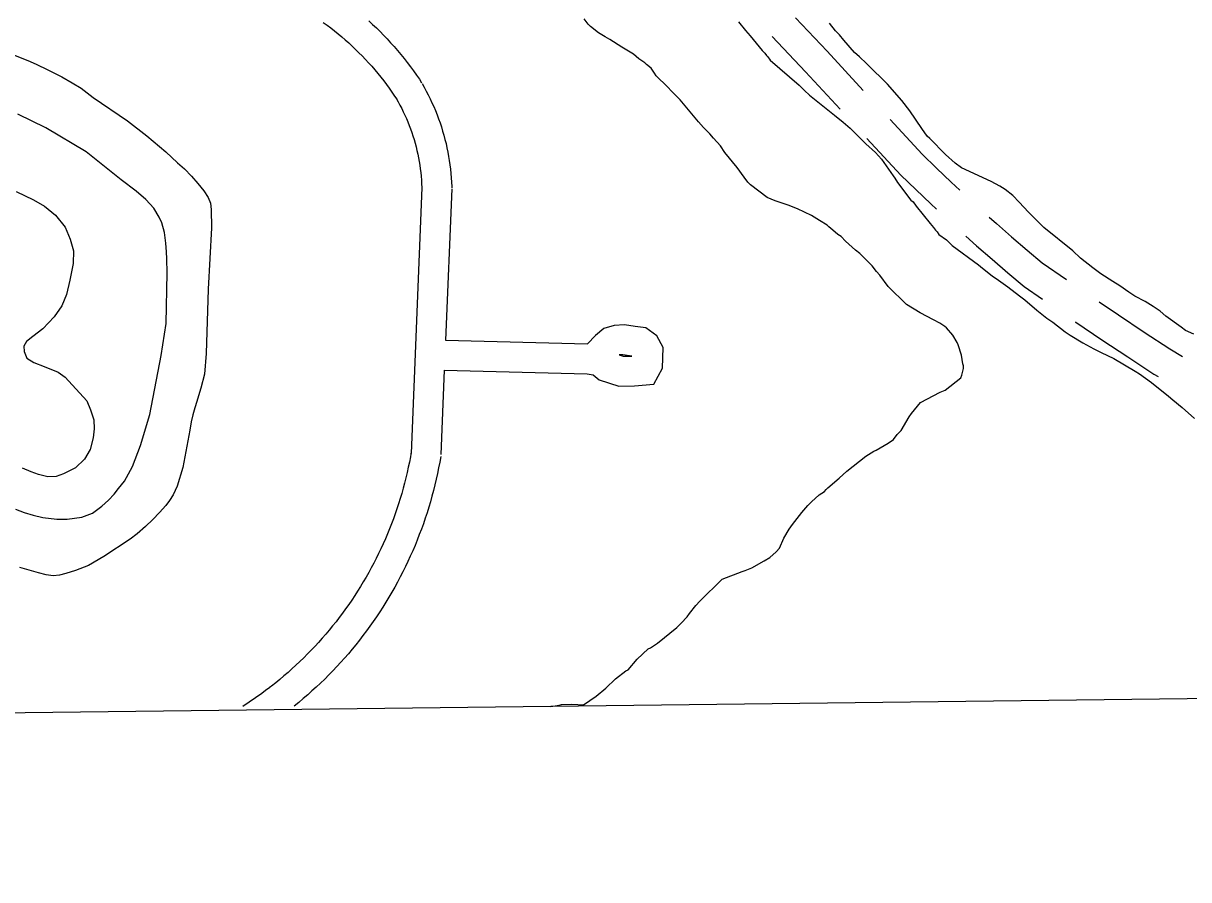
# Model space of a CAD drawing. Extents: x 3704301 to 3742427, y 506229 to 532009.
# Drawn here: x 3722303 to 3723475, y 511646 to 512508 of the extents above; entities that cross this region are included whole.
import ezdxf

# ---------------------------------------------------------------- set-up
doc = ezdxf.new("R2010")
doc.units = 0
for name, color, linetype in [('V-GRID-FRAM', 7, 'Continuous'), ('V-ROAD-CNTR', 7, 'Continuous'), ('V-SITE-OTLN', 7, 'Continuous'), ('V-SITE-VEGE', 7, 'Continuous'), ('V-TOPO-SHOR', 7, 'Continuous')]:
    doc.layers.add(name, color=color, linetype=linetype)

msp = doc.modelspace()

# ---------------------------------------------------------------- linework, layer by layer
at = {"layer": 'V-GRID-FRAM'}
msp.add_lwpolyline([(3708355.7, 529827.8), (3740022.4, 530214.7), (3740252.5, 512033.3), (3708569.9, 511646.2), (3708355.7, 529827.8)], dxfattribs=at)
at = {"layer": 'V-ROAD-CNTR'}
for points in [[(3722604.4, 512508.8), (3722608.2, 512506), (3722612, 512503.2), (3722615.7, 512500.3), (3722619.3, 512497.3), (3722623, 512494.3), (3722626.5, 512491.2), (3722630, 512488.1), (3722633.5, 512484.9), (3722636.9, 512481.6), (3722640.3, 512478.3), (3722643.6, 512475), (3722646.8, 512471.5), (3722650, 512468.1), (3722653.2, 512464.6), (3722656.3, 512461), (3722659.3, 512457.4), (3722662.3, 512453.7), (3722665.2, 512450), (3722668, 512446.3), (3722670.8, 512442.5), (3722673.5, 512438.6), (3722676.2, 512434.7), (3722678.3, 512431.5)], [(3722650.2, 512510.3), (3722654, 512506.8), (3722657.8, 512503.2), (3722661.5, 512499.5), (3722665.1, 512495.8), (3722668.7, 512492.1), (3722672.2, 512488.3), (3722675.7, 512484.4), (3722679.1, 512480.5), (3722682.4, 512476.5), (3722685.7, 512472.4), (3722688.9, 512468.3), (3722692.1, 512464.2), (3722695.1, 512460), (3722698.1, 512455.8), (3722701.1, 512451.5), (3722703.3, 512448)], [(3723079.5, 512513.5), (3723111.5, 512479.7), (3723147.8, 512440.4)], [(3723056.1, 512494.5), (3723089.6, 512459.2), (3723124.4, 512421.5)], [(3722703.9, 512447.2), (3722706, 512443.5), (3722708, 512439.7), (3722710, 512435.8), (3722712, 512431.9), (3722713.8, 512428), (3722715.6, 512424), (3722717.3, 512420), (3722718.9, 512415.9), (3722720.4, 512411.8), (3722721.9, 512407.7), (3722723.2, 512403.6), (3722724.5, 512399.4), (3722725.7, 512395.2), (3722726.8, 512391), (3722727.9, 512386.8), (3722728.8, 512382.6), (3722729.7, 512378.3), (3722730.5, 512374), (3722731.2, 512369.7), (3722731.8, 512365.4), (3722732.3, 512361.1), (3722732.8, 512356.7), (3722733.1, 512352.4), (3722733.4, 512348), (3722733.6, 512343.7), (3722733.6, 512342.3)], [(3722677.8, 512432.4), (3722679.7, 512429), (3722681.5, 512425.6), (3722683.3, 512422.3), (3722684.9, 512418.9), (3722686.5, 512415.5), (3722688, 512412.1), (3722689.5, 512408.6), (3722690.9, 512405.1), (3722692.2, 512401.6), (3722693.5, 512398), (3722694.6, 512394.5), (3722695.8, 512390.9), (3722696.8, 512387.2), (3722697.8, 512383.6), (3722698.7, 512379.9), (3722699.5, 512376.3), (3722700.2, 512372.6), (3722700.9, 512368.9), (3722701.5, 512365.2), (3722702, 512361.4), (3722702.5, 512357.7), (3722702.9, 512354), (3722703.2, 512350.2), (3722703.4, 512346.5), (3722703.6, 512342.6), (3722703.6, 512341.4)], [(3723174.9, 512411.1), (3723207.1, 512376.1), (3723221.6, 512362.1), (3723236.4, 512348), (3723245, 512339.9)], [(3723151.5, 512392.1), (3723185.6, 512355.2), (3723200.7, 512340.5), (3723215.8, 512326.1), (3723221.5, 512320.8)], [(3722703.6, 512342.5), (3722692.8, 512075.1)], [(3722733.6, 512341.3), (3722727.4, 512188.9)], [(3723274.6, 512312.9), (3723281.7, 512306.5), (3723297.1, 512293), (3723312.7, 512279.7), (3723327.9, 512266.9), (3723352.2, 512250)], [(3723251, 512293.7), (3723261.8, 512284.1), (3723277.5, 512270.4), (3723293.3, 512256.8), (3723309.7, 512243.1), (3723328.1, 512230.2)], [(3723385.2, 512227.5), (3723404.5, 512214.5), (3723430.4, 512197.2), (3723456.4, 512180.3), (3723468.9, 512172.6)], [(3722726.2, 512158.9), (3722870.1, 512155.2), (3722875.9, 512154), (3722881.9, 512149.1), (3722901.9, 512142.9), (3722917.5, 512143.1), (3722937.2, 512144.9), (3722945.9, 512161), (3722946.5, 512181.8), (3722939.9, 512193.4), (3722928.9, 512201.5), (3722918.4, 512202.8), (3722907.4, 512204.6), (3722897.2, 512203.9), (3722886.6, 512200.8), (3722878.2, 512193.9), (3722870.4, 512185.3)], [(3723361.1, 512207.6), (3723361.8, 512207.1), (3723387.8, 512189.5), (3723413.9, 512172.2), (3723440.3, 512154.9), (3723444.5, 512152.4)], [(3722727.4, 512188.9), (3722870.4, 512185.3)], [(3722914.9, 512173), (3722906, 512174.4), (3722902.3, 512174.2)], [(3722902.3, 512174.2), (3722906.3, 512172.9), (3722914.9, 512173)], [(3722726.2, 512158.9), (3722722.8, 512073.9)], [(3722693, 512077.1), (3722692.1, 512071.7), (3722691, 512066.4), (3722689.9, 512061.1), (3722688.8, 512055.8), (3722687.5, 512050.6), (3722686.2, 512045.3), (3722684.8, 512040.1), (3722683.4, 512034.9), (3722681.8, 512029.7), (3722680.2, 512024.5), (3722678.5, 512019.4), (3722676.8, 512014.3), (3722674.9, 512009.2), (3722673, 512004.1), (3722671.1, 511999.1), (3722669, 511994.1), (3722666.9, 511989.1), (3722664.7, 511984.2), (3722662.4, 511979.2), (3722660.1, 511974.4), (3722657.7, 511969.5), (3722655.2, 511964.7), (3722652.7, 511959.9), (3722650.1, 511955.2), (3722647.4, 511950.5), (3722644.7, 511945.8), (3722641.9, 511941.2), (3722639, 511936.6), (3722636.1, 511932.1), (3722633.1, 511927.6), (3722630, 511923.1), (3722626.9, 511918.7), (3722623.7, 511914.3), (3722620.5, 511910), (3722617.2, 511905.7), (3722613.8, 511901.5), (3722610.4, 511897.3), (3722606.9, 511893.2), (3722603.3, 511889.1), (3722599.7, 511885), (3722596.1, 511881.1), (3722592.3, 511877.1), (3722588.6, 511873.3), (3722584.7, 511869.4), (3722580.8, 511865.7), (3722576.9, 511862), (3722572.9, 511858.3), (3722568.9, 511854.7), (3722564.8, 511851.2), (3722560.7, 511847.7), (3722556.5, 511844.3), (3722552.2, 511840.9), (3722550.2, 511839.4)], [(3722722.6, 512071.9), (3722721.6, 512066.3), (3722720.5, 512060.6), (3722719.3, 512054.8), (3722718, 512049.1), (3722716.7, 512043.5), (3722715.3, 512037.8), (3722713.8, 512032.2), (3722712.2, 512026.5), (3722710.5, 512020.9), (3722708.8, 512015.4), (3722707, 512009.8), (3722705.1, 512004.3), (3722703.1, 511998.8), (3722701, 511993.4), (3722698.9, 511987.9), (3722696.7, 511982.5), (3722694.4, 511977.2), (3722692, 511971.8), (3722689.6, 511966.5), (3722687.1, 511961.3), (3722684.5, 511956), (3722681.8, 511950.8), (3722679.1, 511945.7), (3722676.3, 511940.6), (3722673.4, 511935.5), (3722670.5, 511930.4), (3722667.4, 511925.5), (3722664.3, 511920.5), (3722661.2, 511915.6), (3722657.9, 511910.7), (3722654.6, 511905.9), (3722651.3, 511901.2), (3722647.8, 511896.5), (3722644.3, 511891.8), (3722640.8, 511887.2), (3722637.1, 511882.6), (3722633.4, 511878.1), (3722629.7, 511873.6), (3722625.8, 511869.2), (3722621.9, 511864.9), (3722618, 511860.6), (3722614, 511856.4), (3722609.9, 511852.2), (3722605.8, 511848.1), (3722601.6, 511844), (3722597.3, 511840), (3722593, 511836.1), (3722588.7, 511832.2), (3722584.3, 511828.4), (3722579.8, 511824.6), (3722575.2, 511820.8)], [(3722550.5, 511839.5), (3722546.4, 511836.5), (3722542.4, 511833.6), (3722523.4, 511820.3)]]:
    msp.add_lwpolyline(points, dxfattribs=at)
at = {"layer": 'V-SITE-OTLN'}
msp.add_lwpolyline([(3722295.4, 512338.8), (3722312.9, 512330.2), (3722323.7, 512324), (3722334.8, 512314.9), (3722344.8, 512302.7), (3722349.6, 512290.8), (3722353.2, 512278.9), (3722352.6, 512266.3), (3722349.2, 512249.3), (3722346, 512235.1), (3722341.3, 512223.7), (3722333.5, 512212.4), (3722322.3, 512200.6), (3722312, 512192.9), (3722305.8, 512187.8), (3722302.9, 512182.9), (3722303.4, 512177.7), (3722306.2, 512170.8), (3722313.1, 512166.6), (3722323.4, 512162.4), (3722337.6, 512156.7), (3722344.6, 512151.7), (3722366.6, 512127.9), (3722370.2, 512119.1), (3722373.5, 512109), (3722374, 512099.7), (3722372.9, 512090.9), (3722369.7, 512079.1), (3722364, 512069.3), (3722355.2, 512060.6), (3722343, 512054.7), (3722335.5, 512051.9), (3722327.3, 512051.4), (3722317.7, 512053.8), (3722310.3, 512056.4), (3722301.8, 512060.3)], dxfattribs=at)
at = {"layer": 'V-SITE-VEGE'}
for p, q in [((3722871.1, 512507), (3722866.8, 512512.5)), ((3722873.3, 512504.8), (3722871.1, 512507)), ((3723022.2, 512509.5), (3723029.2, 512500.8)), ((3723119.7, 512500.2), (3723113.8, 512507.9)), ((3722881.4, 512498.3), (3722873.3, 512504.8)), ((3722887.9, 512494.4), (3722881.4, 512498.3)), ((3723029.2, 512500.8), (3723034.1, 512495.3)), ((3723034.1, 512495.3), (3723046, 512480.6)), ((3723124, 512496.4), (3723119.7, 512500.2)), ((3723128.3, 512490.9), (3723124, 512496.4)), ((3722892.8, 512491.7), (3722887.9, 512494.4)), ((3722904.7, 512484), (3722892.8, 512491.7)), ((3722916.6, 512476.9), (3722904.7, 512484)), ((3723139.1, 512478.4), (3723128.3, 512490.9)), ((3722922, 512472), (3722916.6, 512476.9)), ((3722928, 512468.1), (3722922, 512472)), ((3723046, 512480.6), (3723048.7, 512477.8)), ((3723048.7, 512477.8), (3723050.3, 512475.6)), ((3723050.3, 512475.6), (3723051.9, 512474)), ((3723051.9, 512474), (3723054.1, 512470.7)), ((3723144, 512474), (3723139.1, 512478.4)), ((3723145.6, 512472.4), (3723144, 512474)), ((3723149.4, 512469.1), (3723145.6, 512472.4)), ((3722929.6, 512466.5), (3722928, 512468.1)), ((3722934.5, 512462.7), (3722929.6, 512466.5)), ((3722937.7, 512457.8), (3722934.5, 512462.7)), ((3723054.1, 512470.7), (3723083.3, 512445.6)), ((3723159.7, 512458.7), (3723149.4, 512469.1)), ((3722939.3, 512455), (3722937.7, 512457.8)), ((3722950.7, 512444.1), (3722939.3, 512455)), ((3723164.6, 512454.3), (3723159.7, 512458.7)), ((3723172.1, 512446.7), (3723164.6, 512454.3)), ((3722955, 512439.2), (3722950.7, 512444.1)), ((3722963.6, 512431), (3722955, 512439.2)), ((3723083.3, 512445.6), (3723088.7, 512440.1)), ((3723088.7, 512440.1), (3723093.6, 512435.7)), ((3723186.7, 512430.3), (3723172.1, 512446.7)), ((3722982, 512408.6), (3722963.6, 512431)), ((3723093.6, 512435.7), (3723119, 512415.5)), ((3723194.8, 512419.9), (3723186.7, 512430.3)), ((3723119, 512415.5), (3723127.7, 512408.4)), ((3723206.7, 512401.9), (3723194.8, 512419.9)), ((3722986.9, 512403.2), (3722982, 512408.6)), ((3722993.4, 512396.6), (3722986.9, 512403.2)), ((3723127.7, 512408.4), (3723134.7, 512402.4)), ((3723134.7, 512402.4), (3723150.4, 512386.5)), ((3723212.1, 512394.3), (3723206.7, 512401.9)), ((3722997.1, 512392.2), (3722993.4, 512396.6)), ((3723004.2, 512384.6), (3722997.1, 512392.2)), ((3723214.8, 512392.1), (3723212.1, 512394.3)), ((3723230.5, 512375.7), (3723214.8, 512392.1)), ((3723008.5, 512378), (3723004.2, 512384.6)), ((3723020.9, 512362.8), (3723008.5, 512378)), ((3723150.4, 512386.5), (3723160.1, 512377.8)), ((3723160.1, 512377.8), (3723166.1, 512371.2)), ((3723166.1, 512371.2), (3723177.9, 512354.3)), ((3723240.2, 512367), (3723230.5, 512375.7)), ((3723246.7, 512362.6), (3723240.2, 512367)), ((3723027.9, 512352.9), (3723020.9, 512362.8)), ((3723177.9, 512354.3), (3723179.5, 512352.1)), ((3723276.5, 512348.8), (3723246.7, 512362.6)), ((3723031.7, 512348), (3723027.9, 512352.9)), ((3723034.4, 512345.3), (3723031.7, 512348)), ((3723051.2, 512332.7), (3723034.4, 512345.3)), ((3723179.5, 512352.1), (3723182.2, 512347.8)), ((3723182.2, 512347.8), (3723195.7, 512329.8)), ((3723285.2, 512343.9), (3723276.5, 512348.8)), ((3723290.6, 512340.6), (3723285.2, 512343.9)), ((3723059.3, 512329.4), (3723051.2, 512332.7)), ((3723298.2, 512334.6), (3723290.6, 512340.6)), ((3723304.7, 512328), (3723298.2, 512334.6)), ((3723072.3, 512325), (3723059.3, 512329.4)), ((3723081.5, 512321.1), (3723072.3, 512325)), ((3723095.6, 512314.5), (3723081.5, 512321.1)), ((3723195.7, 512329.8), (3723197.9, 512328.1)), ((3723197.9, 512328.1), (3723201.1, 512323.8)), ((3723201.1, 512323.8), (3723215.2, 512306.3)), ((3723313.9, 512317.7), (3723304.7, 512328)), ((3723103.8, 512309.6), (3723095.6, 512314.5)), ((3723111.4, 512304.7), (3723103.8, 512309.6)), ((3723329.5, 512302.4), (3723313.9, 512317.7)), ((3723113, 512303), (3723111.4, 512304.7)), ((3723117.3, 512299.7), (3723113, 512303)), ((3723122.2, 512295.4), (3723117.3, 512299.7)), ((3723215.2, 512306.3), (3723218.4, 512302.5)), ((3723218.4, 512302.5), (3723220.6, 512299.7)), ((3723220.6, 512299.7), (3723222.2, 512298.1)), ((3723222.2, 512298.1), (3723223.8, 512295.4)), ((3723358.8, 512278.8), (3723329.5, 512302.4)), ((3723125.4, 512293.2), (3723122.2, 512295.4)), ((3723129.8, 512288.8), (3723125.4, 512293.2)), ((3723140, 512279.5), (3723129.8, 512288.8)), ((3723223.8, 512295.4), (3723231.4, 512289.9)), ((3723231.4, 512289.9), (3723237.3, 512284.4)), ((3723237.3, 512284.4), (3723263.9, 512264.7)), ((3723144.4, 512276.2), (3723140, 512279.5)), ((3723156.8, 512263.7), (3723144.4, 512276.2)), ((3723366.3, 512271.7), (3723358.8, 512278.8)), ((3723161.1, 512258.2), (3723156.8, 512263.7)), ((3723263.9, 512264.7), (3723267.7, 512261.4)), ((3723267.7, 512261.4), (3723277.4, 512253.8)), ((3723378.8, 512261.9), (3723366.3, 512271.7)), ((3723386.9, 512255.9), (3723378.8, 512261.9)), ((3723164.4, 512254.4), (3723161.1, 512258.2)), ((3723173, 512242.9), (3723164.4, 512254.4)), ((3723277.4, 512253.8), (3723283.9, 512249.4)), ((3723283.9, 512249.4), (3723293.1, 512242.8)), ((3723398.8, 512248.2), (3723386.9, 512255.9)), ((3723191.4, 512224.9), (3723173, 512242.9)), ((3723293.1, 512242.8), (3723305, 512233.5)), ((3723405.9, 512243.8), (3723398.8, 512248.2)), ((3723415.1, 512237.2), (3723405.9, 512243.8)), ((3723421, 512233.4), (3723415.1, 512237.2)), ((3723305, 512233.5), (3723310.4, 512229.7)), ((3723310.4, 512229.7), (3723322.3, 512219.3)), ((3723431.3, 512227.9), (3723421, 512233.4)), ((3723439.4, 512223), (3723431.3, 512227.9)), ((3723204.9, 512216.7), (3723191.4, 512224.9)), ((3723218.5, 512209.5), (3723204.9, 512216.7)), ((3723322.3, 512219.3), (3723332.6, 512211.1)), ((3723446.5, 512218.1), (3723439.4, 512223)), ((3723452.4, 512213.1), (3723446.5, 512218.1)), ((3723225, 512206.2), (3723218.5, 512209.5)), ((3723229.8, 512202.9), (3723225, 512206.2)), ((3723231.5, 512201.3), (3723229.8, 512202.9)), ((3723332.6, 512211.1), (3723338.6, 512207.3)), ((3723338.6, 512207.3), (3723351, 512197.4)), ((3723467.6, 512202.2), (3723452.4, 512213.1)), ((3723471.9, 512198.9), (3723467.6, 512202.2)), ((3723238, 512194.2), (3723231.5, 512201.3)), ((3723242.3, 512186.6), (3723238, 512194.2)), ((3723351, 512197.4), (3723355.9, 512194.1)), ((3723355.9, 512194.1), (3723368.9, 512186.4)), ((3723480.6, 512195), (3723471.9, 512198.9)), ((3723243.3, 512184.4), (3723242.3, 512186.6)), ((3723246.5, 512174), (3723243.3, 512184.4)), ((3723368.9, 512186.4), (3723379.7, 512180.4)), ((3723379.7, 512180.4), (3723387.3, 512176.6)), ((3723248.1, 512165.3), (3723246.5, 512174)), ((3723387.3, 512176.6), (3723399.8, 512170.5)), ((3723399.8, 512170.5), (3723421.5, 512157.9)), ((3723247, 512153.9), (3723248.6, 512160.4)), ((3723248.7, 512163.2), (3723248.1, 512165.3)), ((3723248.6, 512160.4), (3723248.7, 512163.2)), ((3723421.5, 512157.9), (3723425.8, 512155.2)), ((3723425.8, 512155.2), (3723437.7, 512146.4)), ((3723230.1, 512138.8), (3723245.9, 512151.2)), ((3723245.9, 512151.2), (3723247, 512153.9)), ((3723437.7, 512146.4), (3723455, 512132.7)), ((3723205.5, 512126.4), (3723225.1, 512136.7)), ((3723225.1, 512136.7), (3723230.1, 512138.8)), ((3723455, 512132.7), (3723459.4, 512128.9)), ((3723196.2, 512115.1), (3723205.5, 512126.4)), ((3723459.4, 512128.9), (3723468.6, 512121.2)), ((3723468.6, 512121.2), (3723481, 512110.3)), ((3723185.8, 512098.3), (3723194, 512111.8)), ((3723194, 512111.8), (3723196.2, 512115.1)), ((3723182, 512094), (3723185.8, 512098.3)), ((3723160.7, 512078.3), (3723172.7, 512085.3)), ((3723172.7, 512085.3), (3723178.2, 512089.1)), ((3723178.2, 512089.1), (3723182, 512094)), ((3723150.3, 512072.4), (3723158.5, 512077.2)), ((3723158.5, 512077.2), (3723160.7, 512078.3)), ((3723131.2, 512057.3), (3723150.3, 512072.4)), ((3723112.1, 512040.5), (3723123.6, 512050.2)), ((3723123.6, 512050.2), (3723131.2, 512057.3)), ((3723108.9, 512036.7), (3723110.5, 512038.9)), ((3723110.5, 512038.9), (3723112.1, 512040.5)), ((3723091.9, 512022.7), (3723095.8, 512026.5)), ((3723095.8, 512026.5), (3723103.4, 512033.5)), ((3723103.4, 512033.5), (3723108.9, 512036.7)), ((3723076.6, 512003.7), (3723085.9, 512015.7)), ((3723085.9, 512015.7), (3723091.9, 512022.7)), ((3723073.3, 511998.9), (3723076.6, 512003.7)), ((3723067.8, 511989.7), (3723073.3, 511998.9)), ((3723060.2, 511976.1), (3723063.4, 511979.9)), ((3723063.4, 511979.9), (3723067.8, 511989.7)), ((3723048.2, 511966.9), (3723053.6, 511970.2)), ((3723053.6, 511970.2), (3723060.2, 511976.1)), ((3723005.7, 511948.7), (3723025.8, 511956.2)), ((3723025.8, 511956.2), (3723029.1, 511957.3)), ((3723029.1, 511957.3), (3723035.6, 511959.9)), ((3723035.6, 511959.9), (3723048.2, 511966.9)), ((3722983.3, 511926.5), (3723005.7, 511948.7)), ((3722972.9, 511914.1), (3722979.4, 511922.2)), ((3722979.4, 511922.2), (3722983.3, 511926.5)), ((3722964.7, 511904.3), (3722970.7, 511910.8)), ((3722970.7, 511910.8), (3722972.9, 511914.1)), ((3722940.6, 511884.3), (3722960.3, 511900)), ((3722960.3, 511900), (3722964.7, 511904.3)), ((3722920.4, 511868.1), (3722931.4, 511878.4)), ((3722931.4, 511878.4), (3722933.6, 511879.5)), ((3722933.6, 511879.5), (3722940.6, 511884.3)), ((3722911.2, 511857.3), (3722920.4, 511868.1)), ((3722898.6, 511848.2), (3722909, 511856.3)), ((3722909, 511856.3), (3722911.2, 511857.3)), ((3722878.9, 511830.9), (3722888.8, 511839)), ((3722888.8, 511839), (3722898.6, 511848.2)), ((3724107.2, 511836), (3722833.4, 511820.5)), ((3722866.4, 511822.2), (3722878.9, 511830.9)), ((3722833.4, 511820.5), (3722841.9, 511821.8)), ((3722841.9, 511821.8), (3722844.1, 511822.4)), ((3722844.1, 511822.4), (3722854.4, 511822.8)), ((3722854.4, 511822.8), (3722860.4, 511822.3)), ((3722860.4, 511822.3), (3722866.4, 511822.2))]:
    msp.add_line(p, q, dxfattribs=at)
at = {"layer": 'V-TOPO-SHOR'}
for points in [[(3722276.2, 512482.5), (3722307, 512470.5), (3722315.5, 512466.6), (3722327.3, 512461.1), (3722341.4, 512454.1), (3722351.6, 512447.9), (3722360.6, 512442.7), (3722372.9, 512433.1), (3722407.5, 512409.8), (3722426.7, 512394.5), (3722445.9, 512378.5), (3722457.7, 512367.4), (3722464.6, 512361.4), (3722471.8, 512354.2), (3722478.2, 512346.7), (3722484.3, 512339.2), (3722488.7, 512332.5), (3722490.9, 512326.8), (3722491.7, 512320.6), (3722491.8, 512302.1), (3722488.4, 512240.4), (3722486.6, 512175.6), (3722484.9, 512154.8), (3722481.3, 512140.6), (3722478.9, 512132.9), (3722477.1, 512127.5), (3722475, 512121.1), (3722473.1, 512113.9), (3722471.6, 512107), (3722470, 512098.5), (3722463.1, 512061), (3722457.4, 512042), (3722453.4, 512033.5), (3722449.8, 512027.6), (3722445.9, 512022.7), (3722439.5, 512015.8), (3722433, 512008.7), (3722425.5, 512001.5), (3722417, 511994.3), (3722410, 511988.7), (3722383.7, 511971.4), (3722368.2, 511962.4), (3722355.1, 511957.4), (3722345.3, 511954.1), (3722339.1, 511952.6), (3722332.7, 511951.8), (3722325.7, 511952.9), (3722317.8, 511955), (3722299, 511960.2)], [(3722294.7, 512018.9), (3722303.4, 512015.8), (3722312.6, 512013.1), (3722322.1, 512010.5), (3722336.3, 512008.9), (3722346.8, 512009.1), (3722361.5, 512011.1), (3722372.3, 512015.1), (3722381.6, 512022), (3722388.3, 512027.9), (3722394, 512034.1), (3722398.4, 512039.7), (3722404.4, 512047.1), (3722412.4, 512062), (3722420.5, 512083.1), (3722429.7, 512114.1), (3722441.3, 512173.5), (3722446.3, 512205.9), (3722447.4, 512256.8), (3722446.9, 512271), (3722446.7, 512277.9), (3722446, 512286.7), (3722444.5, 512297.5), (3722442, 512307), (3722439.4, 512312.9), (3722433.8, 512322), (3722425.9, 512330.7), (3722416.2, 512339), (3722401, 512350.4), (3722365.7, 512378.4), (3722325.2, 512402.8), (3722296.9, 512416.5)]]:
    msp.add_lwpolyline(points, dxfattribs=at)

doc.saveas('drawing.dxf')
